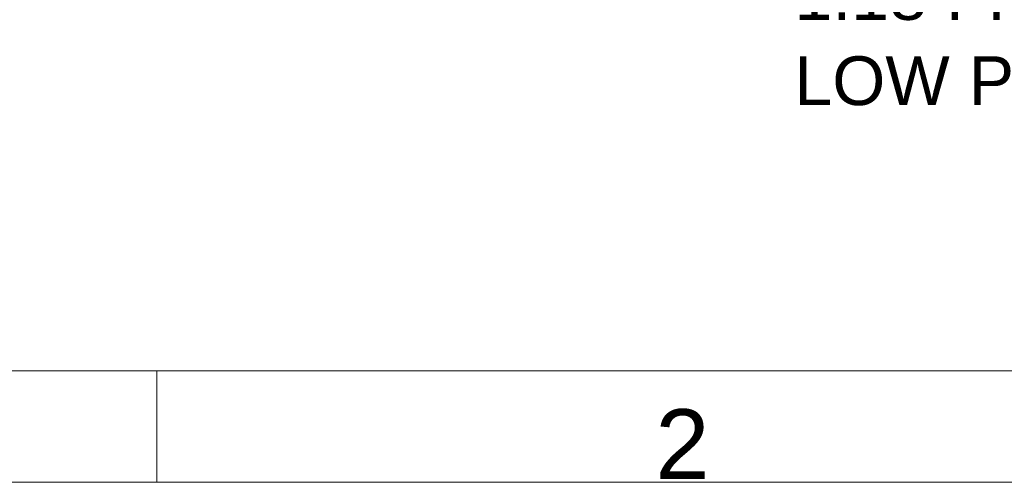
# Model space of a CAD drawing. Header units: millimetres. Extents: x 0 to 594, y 0 to 420.
# Tile 3 of 656: x 101 to 172, y 0 to 33. Entities that reach past the tile are written whole.
import ezdxf

# ---------------------------------------------------------------- set-up
doc = ezdxf.new("R2010")
doc.units = ezdxf.units.MM
doc.layers.add('1', color=7, linetype='Continuous', true_color=0xffffff)
doc.layers.add('256', color=7, linetype='Continuous', true_color=0xffffff)
doc.styles.add('Arial Unicode MS', font='txt')

# ---------------------------------------------------------------- blocks, each defined once
blk = doc.blocks.new('LABLE3D_1', base_point=(197.496, 34.823))
at = {"layer": '1', "color": 18, "linetype": 'Continuous', "lineweight": 18, "insert": (156.914, 20.871), "char_height": 3.5, "attachment_point": 7, "line_spacing_factor": 1.047437, "style": 'Arial Unicode MS'}
blk.add_mtext('\\fArial Unicode MS|b0|i0;\\W1.0000;1.18 FROM KEEL \\PLOW PROFILE SPEC\\P ', dxfattribs=at)

msp = doc.modelspace()

# ---------------------------------------------------------------- linework, layer by layer
at = {"layer": '256', "color": 163, "linetype": 'Continuous', "lineweight": 18}
for p, q in [((586, 8), (8, 8)), ((111.219, 8), (111.219, 0)), ((594, 0), (0, 0))]:
    msp.add_line(p, q, dxfattribs=at)

# ---------------------------------------------------------------- block references
at = {"layer": '1', "color": 18, "linetype": 'Continuous', "lineweight": 13}
msp.add_blockref('LABLE3D_1', (197.496, 34.823), dxfattribs=at)

# ---------------------------------------------------------------- texts
at = {"layer": '256', "color": 18, "linetype": 'Continuous', "lineweight": 13, "insert": (146.948, 0.235), "char_height": 5, "attachment_point": 7, "line_spacing_factor": 1.047437, "style": 'Arial Unicode MS'}
msp.add_mtext('\\fArial Unicode MS|b0|i0;\\W1.0000;2', dxfattribs=at)

doc.saveas('drawing.dxf')
